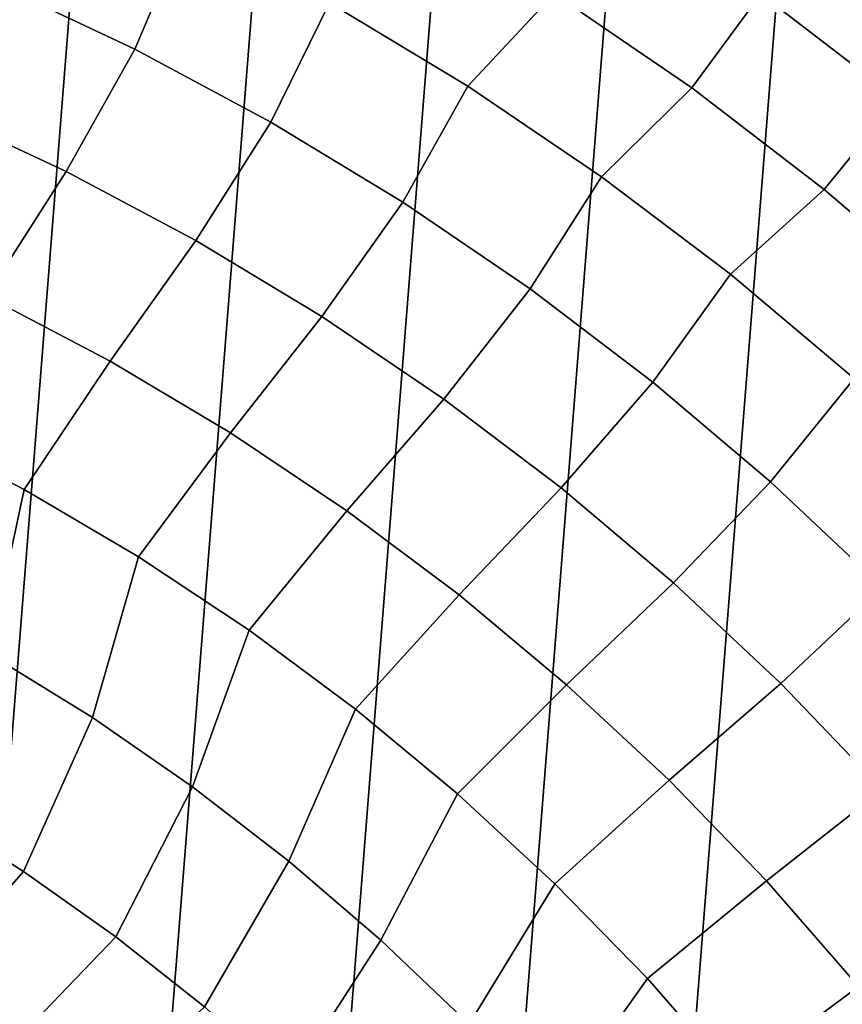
# Model space of a CAD drawing. Header units: metres. Extents: x -167 to 28, y -27 to 27.
# Tile 287 of 303: x 8.89 to 14.98, y 12.31 to 19.6. Entities that reach past the tile are written whole.
import ezdxf

# ---------------------------------------------------------------- set-up
doc = ezdxf.new("R2010")
doc.units = ezdxf.units.M
doc.layers.add('solid_12_065_021_XXX', color=7, linetype='CONTINUOUS')

msp = doc.modelspace()

# ---------------------------------------------------------------- linework, layer by layer
at = {"layer": 'solid_12_065_021_XXX'}
for points in [[(9.666076, 24.778851, 0.2), (5.647253, -25.991018, 0.2), (4.255505, -26.254814, 0.2), (8.333064, 25.258354, 0.2)], [(10.971596, 24.229086, 0.2), (7.02309, -25.653473, 0.2), (5.647253, -25.991018, 0.2), (9.666076, 24.778851, 0.2)], [(12.24579, 23.610701, 0.2), (8.378925, -25.243179, 0.2), (7.02309, -25.653473, 0.2), (10.971596, 24.229086, 0.2)], [(13.485169, 22.925415, 0.2), (9.71078, -24.761368, 0.2), (8.378925, -25.243179, 0.2), (12.24579, 23.610701, 0.2)], [(14.686287, 22.175152, 0.2), (11.015003, -24.209381, 0.2), (9.71078, -24.761368, 0.2), (13.485169, 22.925415, 0.2)], [(15.845693, 21.362082, 0.2), (12.287968, -23.588774, 0.2), (11.015003, -24.209381, 0.2), (14.686287, 22.175152, 0.2)], [(16.960054, 20.48856, 0.2), (13.526011, -22.901344, 0.2), (12.287968, -23.588774, 0.2), (15.845693, 21.362082, 0.2)], [(9.047317, 20.78776, 134.024979), (8.714443, 19.862255, 135.144974), (9.746789, 19.376554, 135.144974), (10.130592, 20.281914, 134.024979)], [(14.376226, 19.787178, 131.643692), (13.320943, 20.512453, 131.643692), (12.847616, 19.790266, 132.856903), (13.865906, 19.090639, 132.856903)], [(18.026325, 19.556995, 0.2), (14.725575, -22.149086, 0.2), (13.526011, -22.901344, 0.2), (16.960054, 20.48856, 0.2)], [(12.847616, 19.790266, 132.856903), (11.794101, 20.435631, 132.856903), (11.185695, 19.719664, 134.024979), (12.209691, 19.102575, 134.024979)], [(15.896284, 19.630276, 130.388458), (14.84713, 20.43532, 130.388458), (14.376226, 19.787178, 131.643692), (15.392105, 19.007666, 131.643692)], [(10.130592, 20.281914, 134.024979), (9.746789, 19.376554, 135.144974), (10.752168, 18.83724, 135.144974), (11.185695, 19.719664, 134.024979)], [(9.746789, 19.376554, 135.144974), (8.714443, 19.862255, 135.144974), (8.250893, 18.933556, 136.214035), (9.237135, 18.472467, 136.214035)], [(13.865906, 19.090639, 132.856903), (12.847616, 19.790266, 132.856903), (12.209691, 19.102575, 134.024979), (13.199733, 18.432362, 134.024979)], [(15.392105, 19.007666, 131.643692), (14.376226, 19.787178, 131.643692), (13.865906, 19.090639, 132.856903), (14.846179, 18.338671, 132.856903)], [(11.185695, 19.719664, 134.024979), (10.752168, 18.83724, 135.144974), (11.727797, 18.245808, 135.144974), (12.209691, 19.102575, 134.024979)], [(19.041513, 18.570009, 0.2), (15.883376, -21.334078, 0.2), (14.725575, -22.149086, 0.2), (18.026325, 19.556995, 0.2)], [(10.752168, 18.83724, 135.144974), (9.746789, 19.376554, 135.144974), (9.237135, 18.472467, 136.214035), (10.19771, 17.960051, 136.214035)], [(12.209691, 19.102575, 134.024979), (11.727797, 18.245808, 135.144974), (12.670978, 17.603893, 135.144974), (13.199733, 18.432362, 134.024979)], [(14.846179, 18.338671, 132.856903), (13.865906, 19.090639, 132.856903), (13.199733, 18.432362, 134.024979), (14.153067, 17.71089, 134.024979)], [(16.365795, 18.176056, 131.643692), (15.392105, 19.007666, 131.643692), (14.846179, 18.338671, 132.856903), (15.785747, 17.536421, 132.856903)], [(7.703795, 17.983368, 137.229401), (8.6457, 17.549982, 137.229401), (9.237135, 18.472467, 136.214035), (8.250893, 18.933556, 136.214035)], [(11.727797, 18.245808, 135.144974), (10.752168, 18.83724, 135.144974), (10.19771, 17.960051, 136.214035), (11.129948, 17.39773, 136.214035)], [(8.6457, 17.549982, 137.229401), (9.563322, 17.067305, 137.229401), (10.19771, 17.960051, 136.214035), (9.237135, 18.472467, 136.214035)], [(13.199733, 18.432362, 134.024979), (12.670978, 17.603893, 135.144974), (13.5791, 16.913273, 135.144974), (14.153067, 17.71089, 134.024979)], [(15.785747, 17.536421, 132.856903), (14.846179, 18.338671, 132.856903), (14.153067, 17.71089, 134.024979), (15.067041, 16.940165, 134.024979)], [(12.670978, 17.603893, 135.144974), (11.727797, 18.245808, 135.144974), (11.129948, 17.39773, 136.214035), (12.03126, 16.787064, 136.214035)], [(9.563322, 17.067305, 137.229401), (10.454084, 16.53669, 137.229401), (11.129948, 17.39773, 136.214035), (10.19771, 17.960051, 136.214035)], [(14.153067, 17.71089, 134.024979), (13.5791, 16.913273, 135.144974), (14.449652, 16.175856, 135.144974), (15.067041, 16.940165, 134.024979)], [(13.5791, 16.913273, 135.144974), (12.670978, 17.603893, 135.144974), (12.03126, 16.787064, 136.214035), (12.899139, 16.129753, 136.214035)], [(8.05757, 16.56962, 138.188522), (8.92801, 16.117302, 138.188522), (9.563322, 17.067305, 137.229401), (8.6457, 17.549982, 137.229401)], [(10.454084, 16.53669, 137.229401), (11.315485, 15.959631, 137.229401), (12.03126, 16.787064, 136.214035), (11.129948, 17.39773, 136.214035)], [(8.92801, 16.117302, 138.188522), (9.773144, 15.619296, 138.188522), (10.454084, 16.53669, 137.229401), (9.563322, 17.067305, 137.229401)], [(14.449652, 16.175856, 135.144974), (13.5791, 16.913273, 135.144974), (12.899139, 16.129753, 136.214035), (13.731177, 15.427622, 136.214035)], [(15.067041, 16.940165, 134.024979), (14.449652, 16.175856, 135.144974), (15.280224, 15.393683, 135.144974), (15.939116, 16.12233, 134.024979)], [(11.315485, 15.959631, 137.229401), (12.145103, 15.337747, 137.229401), (12.899139, 16.129753, 136.214035), (12.03126, 16.787064, 136.214035)], [(8.665976, 14.902303, 139.088928), (8.92801, 16.117302, 138.188522), (8.05757, 16.56962, 138.188522), (7.876566, 15.334193, 139.088928)], [(9.773144, 15.619296, 138.188522), (10.590575, 15.077018, 138.188522), (11.315485, 15.959631, 137.229401), (10.454084, 16.53669, 137.229401)], [(9.431774, 14.42981, 139.088928), (9.773144, 15.619296, 138.188522), (8.92801, 16.117302, 138.188522), (8.665976, 14.902303, 139.088928)], [(12.145103, 15.337747, 137.229401), (12.940612, 14.672784, 137.229401), (13.731177, 15.427622, 136.214035), (12.899139, 16.129753, 136.214035)], [(15.280224, 15.393683, 135.144974), (14.449652, 16.175856, 135.144974), (13.731177, 15.427622, 136.214035), (14.52506, 14.682622, 136.214035)], [(10.590575, 15.077018, 138.188522), (11.377988, 14.492003, 138.188522), (12.145103, 15.337747, 137.229401), (11.315485, 15.959631, 137.229401)], [(10.171874, 13.918, 139.088928), (10.590575, 15.077018, 138.188522), (9.773144, 15.619296, 138.188522), (9.431774, 14.42981, 139.088928)], [(12.940612, 14.672784, 137.229401), (13.699774, 13.96661, 137.229401), (14.52506, 14.682622, 136.214035), (13.731177, 15.427622, 136.214035)], [(16.06852, 14.56892, 135.144974), (15.280224, 15.393683, 135.144974), (14.52506, 14.682622, 136.214035), (15.278582, 13.896823, 136.214035)], [(11.377988, 14.492003, 138.188522), (12.133148, 13.865911, 138.188522), (12.940612, 14.672784, 137.229401), (12.145103, 15.337747, 137.229401)], [(10.88426, 13.368271, 139.088928), (11.377988, 14.492003, 138.188522), (10.590575, 15.077018, 138.188522), (10.171874, 13.918, 139.088928)], [(8.92247, 13.291855, 139.928345), (9.431774, 14.42981, 139.088928), (8.665976, 14.902303, 139.088928), (8.215628, 13.73999, 139.928345)], [(12.133148, 13.865911, 138.188522), (12.853917, 13.200514, 138.188522), (13.699774, 13.96661, 137.229401), (12.940612, 14.672784, 137.229401)], [(13.699774, 13.96661, 137.229401), (14.420459, 13.22121, 137.229401), (15.278582, 13.896823, 136.214035), (14.52506, 14.682622, 136.214035)], [(9.604927, 12.80739, 139.928345), (10.171874, 13.918, 139.088928), (9.431774, 14.42981, 139.088928), (8.92247, 13.291855, 139.928345)], [(11.56699, 12.782117, 139.088928), (12.133148, 13.865911, 138.188522), (11.377988, 14.492003, 138.188522), (10.88426, 13.368271, 139.088928)], [(12.853917, 13.200514, 138.188522), (13.538251, 12.497701, 138.188522), (14.420459, 13.22121, 137.229401), (13.699774, 13.96661, 137.229401)], [(10.261133, 12.287922, 139.928345), (10.88426, 13.368271, 139.088928), (10.171874, 13.918, 139.088928), (9.604927, 12.80739, 139.928345)], [(12.218204, 12.161137, 139.088928), (12.853917, 13.200514, 138.188522), (12.133148, 13.865911, 138.188522), (11.56699, 12.782117, 139.088928)], [(14.420459, 13.22121, 137.229401), (15.100641, 12.438675, 137.229401), (15.989649, 13.072409, 136.214035), (15.278582, 13.896823, 136.214035)], [(7.415932, 12.736387, 140.70462), (8.077574, 12.327385, 140.70462), (8.92247, 13.291855, 139.928345), (8.215628, 13.73999, 139.928345)], [(10.889294, 11.734869, 139.928345), (11.56699, 12.782117, 139.088928), (10.88426, 13.368271, 139.088928), (10.261133, 12.287922, 139.928345)], [(8.077574, 12.327385, 140.70462), (8.716714, 11.884045, 140.70462), (9.604927, 12.80739, 139.928345), (8.92247, 13.291855, 139.928345)], [(12.836129, 11.507022, 139.088928), (13.538251, 12.497701, 138.188522), (12.853917, 13.200514, 138.188522), (12.218204, 12.161137, 139.088928)], [(13.538251, 12.497701, 138.188522), (14.184211, 11.759461, 138.188522), (15.100641, 12.438675, 137.229401), (14.420459, 13.22121, 137.229401)], [(8.716714, 11.884045, 140.70462), (9.331573, 11.4076, 140.70462), (10.261133, 12.287922, 139.928345), (9.604927, 12.80739, 139.928345)], [(11.487693, 11.149744, 139.928345), (12.218204, 12.161137, 139.088928), (11.56699, 12.782117, 139.088928), (10.889294, 11.734869, 139.928345)], [(13.41908, 10.821555, 139.088928), (14.184211, 11.759461, 138.188522), (13.538251, 12.497701, 138.188522), (12.836129, 11.507022, 139.088928)], [(14.184211, 11.759461, 138.188522), (14.789964, 10.98789, 138.188522), (15.738412, 11.621205, 137.229401), (15.100641, 12.438675, 137.229401)]]:
    msp.add_3dface(points, dxfattribs=at)

doc.saveas('drawing.dxf')
